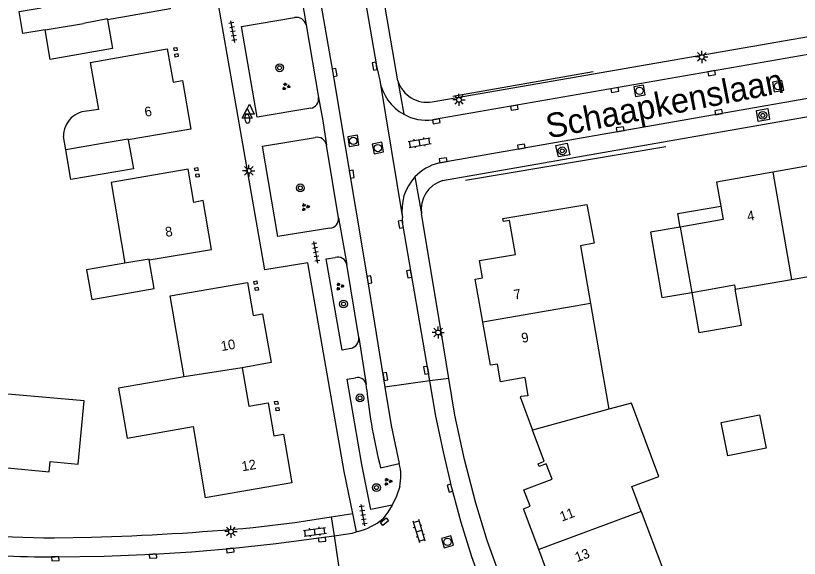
# Model space of a CAD drawing. Extents: x 137999 to 141000, y 397500 to 400501.
# Drawn here: x 138124.3 to 138204.7, y 399084.6 to 399140.3 of the extents above; entities that cross this region are included whole.
import ezdxf

# ---------------------------------------------------------------- set-up
doc = ezdxf.new("R2010")
doc.units = 0
for name, color, linetype in [('gg-afsc-hekwerk', 7, 'Continuous'), ('gg-afsc-muur', 7, 'Continuous'), ('gg-anno-huisnummerreeks BGT', 7, 'Continuous'), ('gg-anno-openbare ruimte label', 7, 'Continuous'), ('gg-bbg-bijgebouw', 7, 'Continuous'), ('gg-bbg-gedigitaliseerde bebouwing', 7, 'Continuous'), ('gg-bbg-gedigitaliseerde bijgebouw', 7, 'Continuous'), ('gg-bbg-hoofdgebouw', 7, 'Continuous'), ('gg-bbg-luifel en loopbrug', 7, 'Continuous'), ('gg-bbg-tussenscheiding', 7, 'Continuous'), ('gg-knt-verharding', 7, 'Continuous'), ('gg-knt-verharding nz', 7, 'Continuous'), ('gt-grn-weggrens', 7, 'Continuous'), ('gt-symb-boom', 7, 'Continuous'), ('gt-symb-brandkraan', 7, 'Continuous'), ('gt-symb-groenvak', 7, 'Continuous'), ('gt-symb-klinker verharding', 7, 'Continuous'), ('gt-symb-kolk', 7, 'Continuous'), ('gt-symb-kolk center center', 7, 'Continuous'), ('gt-symb-lichtmast', 7, 'Continuous'), ('gt-symb-rioolschacht', 7, 'Continuous'), ('gt-symb-tegel verharding', 7, 'Continuous'), ('gt-symb-waterafsluiter', 7, 'Continuous')]:
    doc.layers.add(name, color=color, linetype=linetype)

# ---------------------------------------------------------------- blocks, each defined once
blk = doc.blocks.new('gt0-BOOM')
at = {"layer": 'gt-symb-boom'}
for radius in [0.4, 0.2]:
    blk.add_circle((0, 0), radius, dxfattribs=at)
blk = doc.blocks.new('gt0-KOLK')
at = {"layer": 'gt-symb-kolk'}
blk.add_lwpolyline([(0, 0), (0.375, 0), (0.375, 0.4), (-0.375, 0.4), (-0.375, 0), (0, 0)], dxfattribs=at)
blk = doc.blocks.new('gt0-RS')
at = {"layer": 'gt-symb-rioolschacht'}
blk.add_lwpolyline([(-0.5, -0.5), (0.5, -0.5), (0.5, 0.5), (-0.5, 0.5)], close=True, dxfattribs=at)
blk.add_circle((0, 0), 0.375, dxfattribs=at)
blk = doc.blocks.new('gt0-LMAST')
at = {"layer": 'gt-symb-lichtmast'}
for p, q in [((-0.182, 0.173), (-0.447, 0.438)), ((-0.005, 0.246), (-0.005, 0.621)), ((0.172, 0.173), (0.437, 0.438)), ((-0.255, -0.004), (-0.63, -0.004)), ((-0.182, -0.181), (-0.447, -0.446)), ((-0.005, -0.254), (-0.005, -0.629)), ((0.437, -0.446), (0.172, -0.181)), ((0.245, -0.004), (0.62, -0.004))]:
    blk.add_line(p, q, dxfattribs=at)
blk.add_circle((-0.005, -0.004), 0.25, dxfattribs=at)
blk = doc.blocks.new('gt0-KL1')
at = {"layer": 'gt-symb-klinker verharding'}
for p, q in [((-1.15, 0.3), (1.15, 0.3)), ((-1, -0.3), (-1, 0.3)), ((-0.5, 0.3), (-0.5, 0.45)), ((0, -0.3), (0, 0.3)), ((0.5, 0.3), (0.5, 0.45)), ((1, -0.3), (1, 0.3)), ((-1.15, -0.3), (1.15, -0.3)), ((-0.5, -0.45), (-0.5, -0.3)), ((0.5, -0.45), (0.5, -0.3))]:
    blk.add_line(p, q, dxfattribs=at)
blk = doc.blocks.new('gt0-GRVAK')
at = {"layer": 'gt-symb-groenvak'}
for p, q in [((-0.11, 0.189), (-0.228, 0.24)), ((-0.182, 0.153), (0.088, 0.153)), ((-0.091, 0.211), (-0.156, 0.322)), ((-0.047, 0.214), (-0.047, 0.393)), ((-0.004, 0.211), (0.061, 0.322)), ((0.015, 0.189), (0.133, 0.24)), ((0.262, -0.052), (0.197, 0.059)), ((0.305, -0.049), (0.305, 0.13)), ((0.349, -0.052), (0.414, 0.059)), ((-0.245, -0.228), (-0.363, -0.177)), ((-0.318, -0.264), (-0.047, -0.264)), ((-0.226, -0.206), (-0.291, -0.095)), ((-0.183, -0.203), (-0.183, -0.024)), ((-0.139, -0.206), (-0.074, -0.095)), ((-0.12, -0.228), (-0.002, -0.177)), ((0.243, -0.074), (0.125, -0.023)), ((0.17, -0.11), (0.441, -0.11)), ((0.368, -0.074), (0.486, -0.023))]:
    blk.add_line(p, q, dxfattribs=at)
blk = doc.blocks.new('gt0-TEG1')
at = {"layer": 'gt-symb-tegel verharding'}
for p, q in [((-1.125, 0), (1.125, 0)), ((-0.9, -0.25), (-0.9, 0.25)), ((-0.45, -0.25), (-0.45, 0.25)), ((0, -0.25), (0, 0.25)), ((0.45, -0.25), (0.45, 0.25)), ((0.9, -0.25), (0.9, 0.25))]:
    blk.add_line(p, q, dxfattribs=at)
blk = doc.blocks.new('gt0-WAFSL')
at = {"layer": 'gt-symb-waterafsluiter'}
for p, q in [((-0.5, -0.333), (0, 0.667)), ((0, 0.667), (0.5, -0.333)), ((0.5, -0.333), (-0.5, -0.333))]:
    blk.add_line(p, q, dxfattribs=at)
blk = doc.blocks.new('gt0-BR')
at = {"layer": 'gt-symb-brandkraan'}
for centre, radius, start, end in [((-0.244, 0), 0.206, 107.56694, 252.43307), ((0.599, -2.664), 3, 106.89205, 107.56694), ((0, -0.691), 0.938, 73.10799, 106.89205), ((-0.599, -2.664), 3, 72.43309, 73.10799), ((0.244, 0), 0.206, 287.56695, 72.43309), ((0.599, 2.664), 3, 252.43307, 253.10797), ((0, 0.691), 0.938, 253.10797, 286.89206), ((-0.599, 2.664), 3, 286.89206, 287.56695)]:
    blk.add_arc(centre, radius, start, end, dxfattribs=at)
blk = doc.blocks.new('gt0-KOLKCC')
at = {"layer": 'gt-symb-kolk center center'}
blk.add_lwpolyline([(-0.375, 0.2), (0.375, 0.2), (0.375, -0.2), (-0.375, -0.2)], close=True, dxfattribs=at)

msp = doc.modelspace()

# ---------------------------------------------------------------- linework, layer by layer
at = {"layer": 'gg-afsc-hekwerk'}
for p, q in [((138183.537, 399134.531), (138169.139, 399131.986)), ((138190.99, 399126.819), (138170.438, 399123.358)), ((138148.662, 399087.797), (138152.943, 399088.287))]:
    msp.add_line(p, q, dxfattribs=at)
msp.add_arc((138125.394, 399336.118), 249.409, 271.53739, 275.35315, dxfattribs=at)
at = {"layer": 'gg-afsc-muur'}
for points in [[(138140.544, 399136.969), (138140.839, 399137.024), (138140.896, 399136.718), (138140.601, 399136.663), (138140.544, 399136.969)], [(138140.949, 399136.394), (138140.998, 399136.087), (138140.688, 399136.036), (138140.638, 399136.344), (138140.949, 399136.394)], [(138142.678, 399124.651), (138142.983, 399124.7), (138143.033, 399124.401), (138142.727, 399124.351), (138142.678, 399124.651)], [(138142.793, 399124.017), (138143.09, 399124.065), (138143.14, 399123.761), (138142.843, 399123.712), (138142.793, 399124.017)], [(138148.752, 399113.022), (138149.047, 399113.074), (138149.1, 399112.772), (138148.805, 399112.72), (138148.752, 399113.022)], [(138149.161, 399112.426), (138149.21, 399112.134), (138148.908, 399112.082), (138148.858, 399112.375), (138149.161, 399112.426)], [(138150.881, 399100.694), (138151.176, 399100.75), (138151.235, 399100.442), (138150.94, 399100.386), (138150.881, 399100.694)], [(138151.298, 399100.103), (138151.347, 399099.801), (138151.046, 399099.753), (138150.998, 399100.056), (138151.298, 399100.103)]]:
    msp.add_lwpolyline(points, dxfattribs=at)
at = {"layer": 'gg-bbg-bijgebouw'}
for points in [[(138133.755, 399139.852), (138134.266, 399136.896), (138127.866, 399135.774), (138127.338, 399138.824)], [(138135.878, 399127.53), (138136.391, 399124.581), (138129.999, 399123.468)], [(138192.477, 399118.595), (138189.413, 399118.061), (138190.591, 399111.366), (138193.655, 399111.9)], [(138135.533, 399114.892), (138131.597, 399114.203), (138132.147, 399111.176), (138138.532, 399112.305), (138138.016, 399115.223)]]:
    msp.add_lwpolyline(points, dxfattribs=at)
at = {"layer": 'gg-bbg-gedigitaliseerde bebouwing'}
for p, q in [((138129.468, 399126.521), (138129.23, 399127.89)), ((138184.094, 399106.015), (138185.16, 399099.926))]:
    msp.add_line(p, q, dxfattribs=at)
for points in [[(138127.338, 399138.824), (138125.071, 399138.436), (138124.683, 399140.703), (138126.95, 399141.091), (138125.921, 399147.098), (138127.639, 399147.392)], [(138131.975, 399135.47), (138132.808, 399130.669), (138131.865, 399130.505)], [(138188.475, 399089.435), (138187.515, 399091.993), (138190.282, 399093.031), (138187.459, 399100.555), (138185.16, 399099.926)]]:
    msp.add_lwpolyline(points, dxfattribs=at)
msp.add_arc((138131.802, 399127.933), 2.573, 88.60652, 180.95694, dxfattribs=at)
at = {"layer": 'gg-bbg-gedigitaliseerde bijgebouw'}
msp.add_line((138129.999, 399123.468), (138129.468, 399126.521), dxfattribs=at)
msp.add_lwpolyline([(138196.664, 399098.567), (138200.585, 399099.356), (138201.275, 399095.925), (138197.354, 399095.136), (138196.664, 399098.567)], dxfattribs=at)
at = {"layer": 'gg-bbg-hoofdgebouw'}
for p, q in [((138182.251, 399116.683), (138183.277, 399110.744)), ((138198.103, 399112.229), (138203.875, 399113.233)), ((138183.277, 399110.744), (138184.094, 399106.015)), ((138150.507, 399104.698), (138147.55, 399104.178))]:
    msp.add_line(p, q, dxfattribs=at)
for points in [[(138134.276, 399148.564), (138137.768, 399149.18), (138138.333, 399145.764), (138139.298, 399145.944), (138140.16, 399140.96), (138133.755, 399139.852)], [(138131.975, 399135.47), (138139.871, 399136.858), (138140.476, 399133.46), (138141.432, 399133.626), (138142.297, 399128.643), (138135.878, 399127.53)], [(138212.773, 399122.131), (138208.399, 399121.37), (138207.741, 399125.236), (138201.969, 399124.227)], [(138138.016, 399115.223), (138144.412, 399116.314), (138143.558, 399121.311), (138142.589, 399121.131), (138142.019, 399124.532), (138134.115, 399123.16), (138135.533, 399114.892)], [(138201.969, 399124.227), (138196.179, 399123.214), (138196.62, 399120.738)], [(138175.579, 399115.796), (138174.967, 399119.262), (138174.344, 399119.166), (138174.284, 399119.467), (138182.887, 399120.925), (138183.658, 399116.956), (138182.251, 399116.683)], [(138196.62, 399120.738), (138196.866, 399119.359), (138192.477, 399118.595)], [(138172.223, 399108.842), (138171.443, 399113.244), (138172.18, 399113.38), (138171.871, 399115.173), (138175.579, 399115.796)], [(138203.875, 399113.233), (138209.648, 399114.237), (138209.573, 399114.675), (138213.951, 399115.441)], [(138141.618, 399103.253), (138140.171, 399111.542), (138148.08, 399112.899), (138148.68, 399109.518), (138149.636, 399109.685), (138150.507, 399104.698)], [(138193.655, 399111.9), (138198.028, 399112.662), (138198.103, 399112.229)], [(138176.539, 399103.179), (138174.032, 399102.739), (138173.733, 399104.541), (138173.006, 399104.422), (138172.223, 399108.842)], [(138123.485, 399093.898), (138127.773, 399093.486), (138127.877, 399094.571), (138130.741, 399094.28), (138131.349, 399100.769), (138122.31, 399101.58), (138122.808, 399106.708), (138118.854, 399107.088)], [(138147.55, 399104.178), (138148.245, 399100.226), (138150.226, 399100.574)], [(138141.618, 399103.253), (138134.862, 399102.078), (138135.756, 399096.956), (138142.51, 399098.134), (138143.767, 399090.818)], [(138176.539, 399103.179), (138176.849, 399101.304), (138176.154, 399101.21), (138176.066, 399101.178), (138177.334, 399097.782)], [(138150.226, 399100.574), (138150.811, 399097.195), (138151.783, 399097.359), (138152.629, 399092.371), (138143.767, 399090.818)], [(138179.322, 399092.744), (138178.73, 399094.325), (138177.991, 399094.06), (138177.894, 399094.33), (138178.531, 399094.576), (138177.334, 399097.782)], [(138177.963, 399085.517), (138176.402, 399089.707), (138177.086, 399089.962), (138176.425, 399091.662), (138179.322, 399092.744)], [(138188.475, 399089.435), (138190.688, 399083.536), (138186.715, 399082.046), (138186.586, 399082.429), (138184.684, 399081.709), (138184.821, 399081.344), (138180.852, 399079.859), (138180.218, 399081.563), (138179.53, 399081.311), (138177.963, 399085.517)]]:
    msp.add_lwpolyline(points, dxfattribs=at)
at = {"layer": 'gg-bbg-luifel en loopbrug'}
for points in [[(138192.477, 399118.595), (138192.237, 399119.975), (138196.62, 399120.738)], [(138193.655, 399111.9), (138194.373, 399107.778), (138198.746, 399108.54), (138198.103, 399112.229)]]:
    msp.add_lwpolyline(points, dxfattribs=at)
at = {"layer": 'gg-bbg-tussenscheiding'}
for p, q in [((138127.338, 399138.824), (138131.267, 399139.484)), ((138133.408, 399127.216), (138129.468, 399126.521)), ((138201.969, 399124.227), (138203.875, 399113.233)), ((138192.477, 399118.595), (138193.655, 399111.9)), ((138183.277, 399110.744), (138172.223, 399108.842)), ((138147.55, 399104.178), (138141.618, 399103.253)), ((138185.16, 399099.926), (138177.334, 399097.782)), ((138188.475, 399089.435), (138177.963, 399085.517))]:
    msp.add_line(p, q, dxfattribs=at)
for points in [[(138133.755, 399139.852), (138133.74, 399139.941), (138131.267, 399139.484)], [(138135.878, 399127.53), (138135.863, 399127.619), (138133.408, 399127.216)], [(138138.016, 399115.223), (138137.999, 399115.321), (138135.533, 399114.892)]]:
    msp.add_lwpolyline(points, dxfattribs=at)
at = {"layer": 'gg-knt-verharding'}
for p, q in [((138163.517, 399133.587), (138155.531, 399179.505)), ((138153.266, 399144.224), (138154.104, 399139.329)), ((138154.104, 399139.329), (138155.381, 399131.886)), ((138168.099, 399123.356), (138235.035, 399135.082)), ((138157.443, 399119.55), (138156.206, 399127)), ((138157.443, 399119.55), (138158.267, 399114.772)), ((138159.505, 399107.284), (138158.267, 399114.772)), ((138159.505, 399107.284), (138160.271, 399102.453)), ((138160.329, 399101.919), (138160.271, 399102.453)), ((138166.799, 399102.815), (138162.187, 399102.176)), ((138161.748, 399093.897), (138163.642, 399094.342)), ((138152.943, 399088.287), (138156.668, 399088.888)), ((138156.668, 399088.888), (138158.888, 399089.235)), ((138156.668, 399088.888), (138156.969, 399086.927)), ((138156.969, 399086.927), (138157.669, 399082.374)), ((138159.407, 399087.373), (138159.279, 399087.339)), ((138128.304, 399086.726), (138132.085, 399086.799))]:
    msp.add_line(p, q, dxfattribs=at)
for points in [[(138158.888, 399089.235), (138157.999, 399093.542), (138154.267, 399114.941), (138149.876, 399114.2), (138142.913, 399154.156)], [(138167.042, 399131.432), (138236.926, 399143.602), (138244.924, 399144.258)], [(138154.579, 399130.789), (138149.096, 399129.858), (138147.481, 399139.165), (138152.931, 399140.078)], [(138155.381, 399131.886), (138155.816, 399129.483), (138156.206, 399127)], [(138200.273, 399130.551), (138201.45, 399130.749), (138201.637, 399129.628), (138200.459, 399129.43), (138200.273, 399130.551)], [(138156.548, 399118.49), (138151.209, 399117.639), (138149.619, 399126.884), (138155.026, 399127.786)], [(138179.727, 399126.975), (138180.888, 399127.185), (138181.155, 399125.996), (138179.994, 399125.786), (138179.727, 399126.975)], [(138168.733, 399103.083), (138167.937, 399108.109), (138165.942, 399119.951)], [(138158.685, 399106.156), (138157.804, 399105.989), (138156.167, 399115.347), (138157.099, 399115.462)], [(138162.947, 399090.078), (138160.743, 399089.628), (138159.824, 399094.256), (138158.325, 399102.992), (138159.18, 399103.147)], [(138174.541, 399081.096), (138174.266, 399081.721), (138174.026, 399082.661), (138172.676, 399086.442), (138171.495, 399090.28), (138170.359, 399094.773), (138169.367, 399099.3), (138168.733, 399103.083)], [(138163.702, 399091.988), (138163.385, 399091.009), (138162.947, 399090.078)], [(138162.947, 399090.078), (138162.494, 399089.347), (138161.967, 399088.667)], [(138128.384, 399084.778), (138133.389, 399084.84), (138138.39, 399085.05), (138142.353, 399085.292), (138146.308, 399085.632), (138151.022, 399086.137), (138156.969, 399086.927)], [(138156.969, 399086.927), (138158.831, 399087.219), (138159.279, 399087.339)]]:
    msp.add_lwpolyline(points, dxfattribs=at)
for centre, radius, start, end in [((138153.142, 399139.115), 0.986, 12.53923, 102.34156), ((138166.544, 399134.577), 3.184, 198.11634, 279.00481), ((138154.418, 399131.749), 0.973, 279.54033, 8.11973), ((138155.24, 399126.829), 0.981, 10.0651, 102.5996), ((138168.954, 399120.429), 3.049, 106.27763, 189.01547), ((138156.448, 399119.482), 0.998, 275.76639, 3.88215), ((138157.379, 399114.602), 0.904, 10.84462, 108.01015), ((138158.501, 399107.152), 1.012, 280.45065, 7.51876), ((138159.381, 399102.258), 0.911, 12.3432, 102.73481), ((138213.045, 399107.107), 52.971, 185.62103, 194.44137), ((138159.129, 399093.049), 4.694, 346.93409, 15.98605), ((138157.741, 399093.849), 6.686, 284.42908, 309.20126), ((138128.748, 399205.721), 118.996, 261.47476, 269.78643), ((138128.274, 399205.407), 120.629, 264.64718, 270.05209)]:
    msp.add_arc(centre, radius, start, end, dxfattribs=at)
at = {"layer": 'gg-knt-verharding nz'}
for points in [[(138153.572, 399180.076), (138161.341, 399135.137), (138161.654, 399133.64)], [(138152.396, 399159.855), (138156.838, 399134.407), (138160.404, 399113.17), (138162.187, 399102.176)], [(138258.231, 399141.057), (138254.67, 399141.654), (138251.785, 399142.061), (138249.221, 399142.313), (138246.647, 399142.438), (138243.773, 399142.401), (138240.905, 399142.224), (138238.169, 399141.904), (138235.443, 399141.505), (138167.078, 399129.584)], [(138257.143, 399136.746), (138253.542, 399137.349), (138250.75, 399137.739), (138248.686, 399137.918), (138246.616, 399137.993), (138243.889, 399137.982), (138241.166, 399137.845), (138238.604, 399137.527), (138235.59, 399137.056), (138167.684, 399125.154)], [(138166.799, 399102.815), (138164.018, 399118.911), (138163.994, 399119.56)], [(138162.187, 399102.176), (138162.836, 399098.244), (138163.642, 399094.342)], [(138172.835, 399080.392), (138171.791, 399082.886), (138171.101, 399084.766), (138170.021, 399088.302), (138169.054, 399091.871), (138168.188, 399095.533), (138167.409, 399099.214), (138166.799, 399102.815)]]:
    msp.add_lwpolyline(points, dxfattribs=at)
for centre, radius, start, end in [((138166.505, 399134.469), 4.922, 189.7006, 241.09071), ((138166.499, 399134.463), 4.913, 241.11629, 276.76444), ((138168.865, 399120.364), 4.934, 103.84361, 136.79893), ((138168.871, 399120.359), 4.942, 136.80595, 189.30085)]:
    msp.add_arc(centre, radius, start, end, dxfattribs=at)
at = {"layer": 'gt-grn-weggrens'}
for p, q in [((138161.654, 399133.64), (138163.994, 399119.56)), ((138163.517, 399133.587), (138164.126, 399130.161)), ((138165.268, 399123.741), (138165.942, 399119.951)), ((138168.733, 399103.083), (138166.799, 399102.815)), ((138159.279, 399087.339), (138158.888, 399089.235))]:
    msp.add_line(p, q, dxfattribs=at)

# ---------------------------------------------------------------- block references
at = {"layer": 'gt-symb-boom'}
for p in [(138151.388, 399134.932), (138200.936, 399130.05), (138180.368, 399126.414), (138153.512, 399122.615), (138157.938, 399110.712), (138159.629, 399101.081), (138161.319, 399091.882)]:
    msp.add_blockref('gt0-BOOM', p, dxfattribs=at)
at = {"layer": 'gt-symb-brandkraan', "rotation": -81.31914941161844}
msp.add_blockref('gt0-BR', (138148.077, 399129.702), dxfattribs=at)
at = {"layer": 'gt-symb-groenvak'}
for p, rotation in [((138152.034, 399133.014), 4.302011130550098), ((138153.999, 399120.633), 14.898187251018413), ((138157.532, 399112.501), 14.898187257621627), ((138162.476, 399092.483), 14.898187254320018)]:
    msp.add_blockref('gt0-GRVAK', p, dxfattribs=dict(at, rotation=rotation))
at = {"layer": 'gt-symb-klinker verharding'}
for p, rotation in [((138165.746, 399127.256), 9.725965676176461), ((138165.671, 399087.444), -73.19645198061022), ((138155.007, 399087.338), 7.700655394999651)]:
    msp.add_blockref('gt0-KL1', p, dxfattribs=dict(at, rotation=rotation))
at = {"layer": 'gt-symb-kolk'}
for p, rotation in [((138161.341, 399135.137), 99.96151659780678), ((138156.838, 399134.407), -80.15137761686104), ((138195.653, 399134.578), -170.0949207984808), ((138185.735, 399132.851), -170.09492079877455), ((138175.424, 399131.031), -170.0949207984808), ((138196.437, 399130.181), 9.848622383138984), ((138167.429, 399129.636), -170.09492080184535), ((138186.34, 399128.43), 9.848622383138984), ((138176.212, 399126.652), 9.84862238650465), ((138168.186, 399125.255), 9.848622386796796), ((138158.588, 399123.979), -80.15137761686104), ((138164.018, 399118.911), 99.84862238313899), ((138160.404, 399113.17), -80.15137761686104), ((138164.874, 399113.821), 99.96151659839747), ((138166.613, 399103.946), 99.66950525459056), ((138162.032, 399103.238), -80.15137761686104), ((138169.054, 399091.871), 104.35578499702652), ((138155.723, 399086.746), -173.05258934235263), ((138146.308, 399085.632), -173.05258934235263), ((138128.384, 399084.778), -178.45338970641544), ((138138.39, 399085.05), -177.24916520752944)]:
    msp.add_blockref('gt0-KOLK', p, dxfattribs=dict(at, rotation=rotation))
at = {"layer": 'gt-symb-kolk center center', "rotation": 39.64417495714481}
msp.add_blockref('gt0-KOLKCC', (138162.14, 399088.391), dxfattribs=at)
at = {"layer": 'gt-symb-lichtmast'}
for p in [(138194.679, 399136.046), (138169.786, 399131.651), (138148.228, 399124.364), (138167.649, 399107.789), (138146.406, 399087.37)]:
    msp.add_blockref('gt0-LMAST', p, dxfattribs=at)
at = {"layer": 'gt-symb-rioolschacht'}
for p, rotation in [((138202.498, 399133.041), -169.74640197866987), ((138188.294, 399132.566), -170.67893928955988), ((138158.945, 399127.434), -170.97080115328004), ((138161.466, 399126.7), -168.4653793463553), ((138168.596, 399086.318), -163.19645198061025)]:
    msp.add_blockref('gt0-RS', p, dxfattribs=dict(at, rotation=rotation))
at = {"layer": 'gt-symb-tegel verharding'}
for p, rotation in [((138146.596, 399138.644), 99.79214624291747), ((138155.104, 399116.014), 99.79214624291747), ((138159.951, 399089.055), 99.79214624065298)]:
    msp.add_blockref('gt0-TEG1', p, dxfattribs=dict(at, rotation=rotation))
at = {"layer": 'gt-symb-waterafsluiter'}
for p in [(138148.293, 399130.52), (138148.064, 399130.104)]:
    msp.add_blockref('gt0-WAFSL', p, dxfattribs=at)

# ---------------------------------------------------------------- texts
at = {"layer": 'gg-anno-huisnummerreeks BGT'}
for s, rotation, p in [('6', 9.8, (138137.626, 399129.891)), ('4', 9.9, (138199.409, 399119.21)), ('8', 9.7, (138139.744, 399117.578)), ('7', 9.9, (138175.481, 399111.153)), ('9', 9.9, (138176.267, 399106.715)), ('10', 9.9, (138145.452, 399105.877)), ('12', 9.6, (138147.583, 399093.552)), ('11', 20.4, (138180.333, 399088.389)), ('13', 20.4, (138181.885, 399084.224))]:
    msp.add_text(s, height=1, rotation=rotation, dxfattribs=at).set_placement(p)
at = {"layer": 'gg-anno-openbare ruimte label'}
msp.add_text('Schaapkenslaan', height=2.5, rotation=11.1, dxfattribs=at).set_placement((138178.955, 399127.669))

doc.saveas('drawing.dxf')
